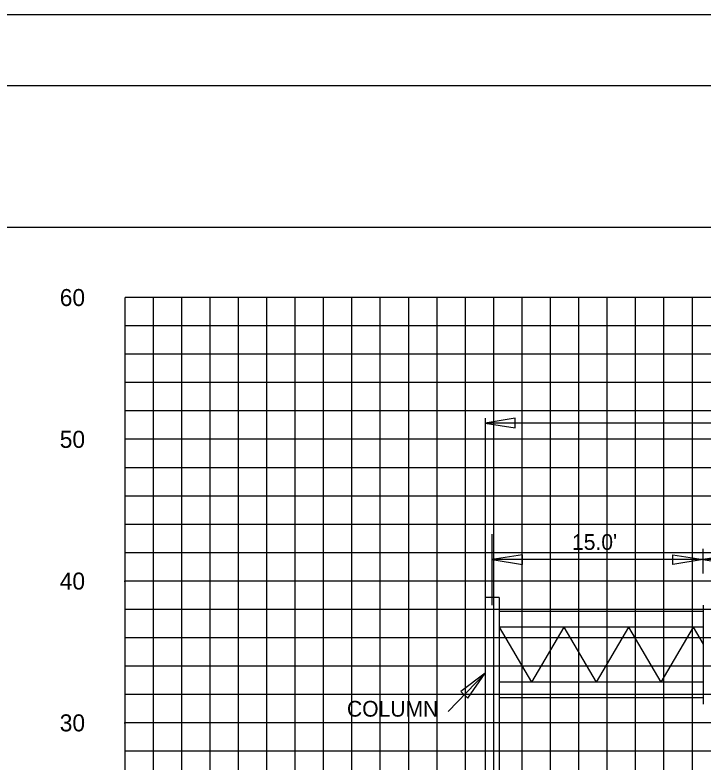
# Model space of a CAD drawing. Extents: x 1797809 to 2198143, y 249608 to 1237864.
# Drawn here: x 2196406.9 to 2196455.5, y 1237285.3 to 1237338 of the extents above; entities that cross this region are included whole.
import ezdxf

# ---------------------------------------------------------------- set-up
doc = ezdxf.new("R2010")
doc.units = 0
for name, color, linetype in [('3', 7, 'Continuous'), ('31', 7, 'Continuous'), ('60', 7, 'Continuous'), ('Default', 7, 'Continuous'), ('GSCOLORFILL', 7, 'Continuous'), ('GSDIMS', 7, 'Continuous'), ('GSSHT', 7, 'Continuous'), ('Level 45', 7, 'Continuous'), ('Level 55', 7, 'Continuous')]:
    doc.layers.add(name, color=color, linetype=linetype)

msp = doc.modelspace()

# ---------------------------------------------------------------- linework, layer by layer
at = {"layer": '3'}
for p, q in [((2196440.096, 1237309.6), (2196440.096, 1237296.957)), ((2196510.957, 1237309.253), (2196440.096, 1237309.253)), ((2196440.096, 1237296.957), (2196440.096, 1237269.821)), ((2196441.096, 1237296.957), (2196441.096, 1237269.821)), ((2196437.484, 1237288.909), (2196440.096, 1237291.603))]:
    msp.add_line(p, q, dxfattribs=at)
at = {"layer": '60'}
for p, q in [((2196414.707, 1237258.106), (2196414.707, 1237318.106)), ((2196414.647, 1237298.106), (2196414.707, 1237298.106)), ((2196414.647, 1237288.106), (2196414.707, 1237288.106))]:
    msp.add_line(p, q, dxfattribs=at)
at = {"layer": 'Default'}
msp.add_line((2196440.596, 1237296.405), (2196440.596, 1237301.419), dxfattribs=at)
at = {"layer": 'GSCOLORFILL'}
msp.add_line((2196455.462, 1237296.412), (2196455.462, 1237289.419), dxfattribs=at)
msp.add_lwpolyline([(2196242.21, 1237123.036), (2196564.71, 1237123.036), (2196564.71, 1237333.036), (2196242.21, 1237333.036)], close=True, dxfattribs=at)
at = {"layer": 'GSDIMS'}
for p, q in [((2196455.462, 1237298.637), (2196455.462, 1237300.378)), ((2196455.462, 1237299.62), (2196440.596, 1237299.62)), ((2196466.951, 1237299.62), (2196455.462, 1237299.62)), ((2196441.096, 1237296.957), (2196440.096, 1237296.957)), ((2196455.462, 1237295.957), (2196441.096, 1237295.957)), ((2196455.462, 1237294.847), (2196441.096, 1237294.847)), ((2196441.096, 1237294.847), (2196443.375, 1237290.984)), ((2196445.654, 1237294.847), (2196443.375, 1237290.984)), ((2196445.654, 1237294.847), (2196447.932, 1237290.984)), ((2196450.211, 1237294.847), (2196447.932, 1237290.984)), ((2196450.211, 1237294.847), (2196452.489, 1237290.984)), ((2196454.768, 1237294.847), (2196452.489, 1237290.984)), ((2196454.768, 1237294.847), (2196455.462, 1237293.669)), ((2196455.462, 1237290.984), (2196441.096, 1237290.984)), ((2196455.462, 1237289.874), (2196441.096, 1237289.874))]:
    msp.add_line(p, q, dxfattribs=at)
for points in [[(2196440.096, 1237309.253), (2196442.225, 1237308.906), (2196442.225, 1237309.6)], [(2196440.596, 1237299.62), (2196442.725, 1237299.273), (2196442.725, 1237299.967)], [(2196455.462, 1237299.62), (2196453.334, 1237299.273), (2196453.334, 1237299.967)], [(2196455.462, 1237299.62), (2196457.591, 1237299.273), (2196457.591, 1237299.967)], [(2196440.096, 1237291.603), (2196438.374, 1237290.331), (2196438.888, 1237289.853)]]:
    msp.add_lwpolyline(points, close=True, dxfattribs=at)
at = {"layer": 'GSSHT'}
for p, q in [((2196414.707, 1237258.106), (2196414.707, 1237318.106)), ((2196544.707, 1237318.106), (2196414.707, 1237318.106)), ((2196416.707, 1237258.106), (2196416.707, 1237318.106)), ((2196418.707, 1237258.106), (2196418.707, 1237318.106)), ((2196420.707, 1237258.106), (2196420.707, 1237318.106)), ((2196422.707, 1237258.106), (2196422.707, 1237318.106)), ((2196424.707, 1237258.106), (2196424.707, 1237318.106)), ((2196426.707, 1237258.106), (2196426.707, 1237318.106)), ((2196428.707, 1237258.106), (2196428.707, 1237318.106)), ((2196430.707, 1237258.106), (2196430.707, 1237318.106)), ((2196432.707, 1237258.106), (2196432.707, 1237318.106)), ((2196434.707, 1237258.106), (2196434.707, 1237318.106)), ((2196436.707, 1237258.106), (2196436.707, 1237318.106)), ((2196438.707, 1237258.106), (2196438.707, 1237318.106)), ((2196440.707, 1237258.106), (2196440.707, 1237318.106)), ((2196442.707, 1237258.106), (2196442.707, 1237318.106)), ((2196444.707, 1237258.106), (2196444.707, 1237318.106)), ((2196446.707, 1237258.106), (2196446.707, 1237318.106)), ((2196448.707, 1237258.106), (2196448.707, 1237318.106)), ((2196450.707, 1237258.106), (2196450.707, 1237318.106)), ((2196452.707, 1237258.106), (2196452.707, 1237318.106)), ((2196454.707, 1237258.106), (2196454.707, 1237318.106)), ((2196544.707, 1237316.106), (2196414.707, 1237316.106)), ((2196544.707, 1237314.106), (2196414.707, 1237314.106)), ((2196544.707, 1237312.106), (2196414.707, 1237312.106)), ((2196544.707, 1237310.106), (2196414.707, 1237310.106)), ((2196544.707, 1237308.106), (2196414.707, 1237308.106)), ((2196544.707, 1237306.106), (2196414.707, 1237306.106)), ((2196544.707, 1237304.106), (2196414.707, 1237304.106)), ((2196544.707, 1237302.106), (2196414.707, 1237302.106)), ((2196544.707, 1237300.106), (2196414.707, 1237300.106)), ((2196544.707, 1237298.106), (2196414.707, 1237298.106)), ((2196544.707, 1237296.106), (2196414.707, 1237296.106)), ((2196544.707, 1237294.106), (2196414.707, 1237294.106)), ((2196544.707, 1237292.106), (2196414.707, 1237292.106)), ((2196544.707, 1237290.106), (2196414.707, 1237290.106)), ((2196544.707, 1237288.106), (2196414.707, 1237288.106)), ((2196544.707, 1237286.106), (2196414.707, 1237286.106))]:
    msp.add_line(p, q, dxfattribs=at)
msp.add_lwpolyline([(2196229.71, 1237118.036), (2196569.71, 1237118.036), (2196569.71, 1237338.036), (2196229.71, 1237338.036)], close=True, dxfattribs=at)
at = {"layer": 'Level 45'}
msp.add_lwpolyline([(2196254.707, 1237133.046), (2196554.707, 1237133.046), (2196554.707, 1237323.046), (2196254.707, 1237323.046)], close=True, dxfattribs=at)

# ---------------------------------------------------------------- texts
at = {"layer": '31'}
for s, p in [('60', (2196410.105, 1237317.506)), ('50', (2196410.105, 1237307.506)), ('40', (2196410.105, 1237297.506)), ('30', (2196410.105, 1237287.506))]:
    msp.add_text(s, height=1.2, dxfattribs=at).set_placement(p)
at = {"layer": 'Level 55'}
for s, p in [("15.0'", (2196446.225, 1237300.308)), ('COLUMN', (2196430.357, 1237288.546))]:
    msp.add_text(s, height=1.1105, dxfattribs=at).set_placement(p)

doc.saveas('drawing.dxf')
